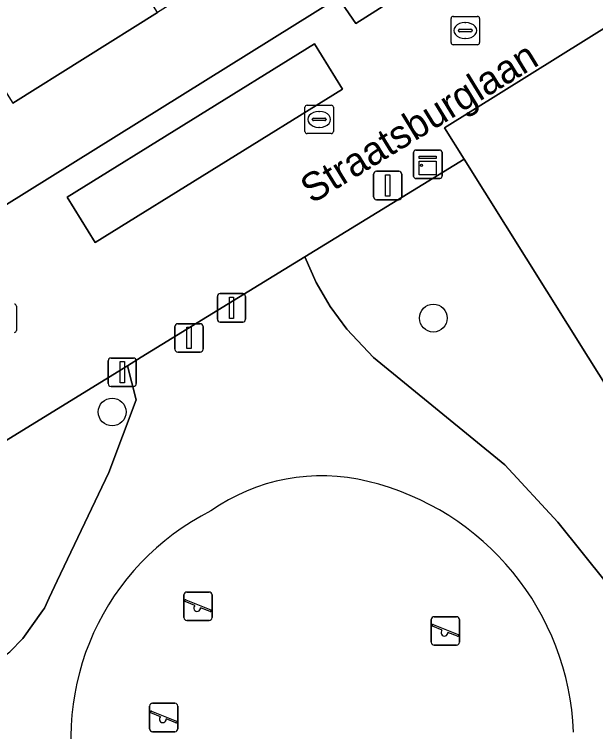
# Model space of a CAD drawing. Extents: x 157767 to 159172, y 387839 to 389425.
# Drawn here: x 158669.06 to 158689.52, y 388236.82 to 388262.07 of the extents above; entities that cross this region are included whole.
import ezdxf

# ---------------------------------------------------------------- set-up
doc = ezdxf.new("R2010")
doc.units = 0
for name, color, linetype in [('IMGEO_Afsluitpaal', 7, 'Continuous'), ('IMGEO_Boom', 7, 'Continuous'), ('IMGEO_Erf', 7, 'Continuous'), ('IMGEO_Groenvoorziening', 7, 'Continuous'), ('IMGEO_Kast', 7, 'Continuous'), ('IMGEO_Kolk', 7, 'Continuous'), ('IMGEO_Lichtmast', 7, 'Continuous'), ('IMGEO_Openbare_ruimte_label', 7, 'Continuous'), ('IMGEO_Pand', 7, 'Continuous'), ('IMGEO_Parkeervlak_open', 7, 'Continuous'), ('IMGEO_Rijbaan_lokaal_open', 7, 'Continuous'), ('IMGEO_Rioolput', 7, 'Continuous'), ('IMGEO_Speelvoorziening', 7, 'Continuous'), ('IMGEO_Terreindeel_zand', 7, 'Continuous'), ('IMGEO_Verkeersbordpaal', 7, 'Continuous')]:
    doc.layers.add(name, color=color, linetype=linetype)

msp = doc.modelspace()

# ---------------------------------------------------------------- linework, layer by layer
at = {"layer": 'IMGEO_Afsluitpaal'}
for p, q in [((158676.307, 388252.237), (158677.097, 388252.237)), ((158677.097, 388252.237), (158676.307, 388252.237)), ((158676.207, 388251.337), (158676.207, 388252.137)), ((158676.207, 388252.137), (158676.207, 388251.337)), ((158677.197, 388252.137), (158677.197, 388251.337)), ((158677.197, 388251.337), (158677.197, 388252.137)), ((158677.097, 388251.237), (158676.307, 388251.237)), ((158676.307, 388251.237), (158677.097, 388251.237)), ((158674.71, 388250.278), (158674.71, 388251.078)), ((158674.71, 388251.078), (158674.71, 388250.278)), ((158674.81, 388251.178), (158675.6, 388251.178)), ((158675.6, 388251.178), (158674.81, 388251.178)), ((158675.7, 388251.078), (158675.7, 388250.278)), ((158675.7, 388250.278), (158675.7, 388251.078)), ((158675.6, 388250.178), (158674.81, 388250.178)), ((158674.81, 388250.178), (158675.6, 388250.178))]:
    msp.add_line(p, q, dxfattribs=at)
for points in [[(158676.627, 388252.112), (158676.777, 388252.112), (158676.777, 388251.362), (158676.627, 388251.362), (158676.627, 388252.112)], [(158675.13, 388251.053), (158675.28, 388251.053), (158675.28, 388250.303), (158675.13, 388250.303), (158675.13, 388251.053)]]:
    msp.add_lwpolyline(points, dxfattribs=at)
for centre, start, end in [((158676.307, 388252.137), 90, 180), ((158676.307, 388252.137), 90, 180), ((158677.097, 388252.137), 0, 90), ((158677.097, 388252.137), 360, 90), ((158676.307, 388251.337), 180, 270), ((158676.307, 388251.337), 180, 270), ((158677.097, 388251.337), 270, 0), ((158677.097, 388251.337), 270, 0), ((158674.81, 388251.078), 90, 180), ((158674.81, 388251.078), 90, 180), ((158675.6, 388251.078), 0, 90), ((158675.6, 388251.078), 360, 90), ((158674.81, 388250.278), 180, 270), ((158674.81, 388250.278), 180, 270), ((158675.6, 388250.278), 270, 0), ((158675.6, 388250.278), 270, 0)]:
    msp.add_arc(centre, 0.1, start, end, dxfattribs=at)
at = {"layer": 'IMGEO_Boom'}
for centre in [(158683.805, 388251.375), (158672.503, 388248.071)]:
    msp.add_circle(centre, 0.489, dxfattribs=at)
at = {"layer": 'IMGEO_Erf'}
msp.add_lwpolyline([(158660.15, 388250), (158680.456, 388262.662), (158681.074, 388261.752), (158692.444, 388268.959), (158694.978, 388270.565), (158696.628, 388271.611), (158694.501, 388274.966), (158692.723, 388273.851), (158693.432, 388272.722), (158690.055, 388270.603), (158686.842, 388268.588), (158686.126, 388268.752), (158685.707, 388269.421), (158684.274, 388268.522), (158679.187, 388265.331), (158674.099, 388262.139), (158669.013, 388258.948)], dxfattribs=at)
at = {"layer": 'IMGEO_Groenvoorziening'}
msp.add_lwpolyline([(158696.668, 388238.183), (158689.258, 388250), (158684.888, 388256.968), (158679.282, 388253.53), (158679.685, 388252.632), (158680.18, 388251.781), (158680.762, 388250.987), (158681.698, 388249.994), (158686.325, 388246.211), (158688.18, 388244.196), (158689.892, 388242.059), (158693.064, 388237.565), (158693.432, 388237.147), (158693.909, 388236.937), (158694.43, 388236.939), (158694.905, 388237.153)], close=True, dxfattribs=at)
for points in [[(158689.892, 388242.059), (158688.18, 388244.196), (158686.325, 388246.211), (158681.698, 388249.994), (158680.762, 388250.987), (158680.18, 388251.781), (158679.685, 388252.632), (158679.282, 388253.53), (158673.529, 388250), (158673.038, 388249.699), (158673.354, 388248.501), (158672.391, 388245.944), (158670.563, 388242.121), (158670.288, 388241.522), (158670.127, 388241.169), (158670.057, 388241.071), (158669.365, 388240.096), (158668.904, 388239.625)], [(158666.083, 388234.799), (158666.235, 388235.454), (158666.556, 388236.457), (158666.979, 388237.422), (158667.847, 388238.84), (158668.904, 388239.625), (158669.365, 388240.096), (158670.057, 388241.071), (158670.127, 388241.169), (158670.288, 388241.522), (158670.563, 388242.121), (158672.391, 388245.944), (158673.354, 388248.501), (158673.038, 388249.699), (158664.892, 388244.68)]]:
    msp.add_lwpolyline(points, dxfattribs=at)
for centre, radius, start, end in [((158679.869, 388239.074), 6.75, 76.0069, 125.2011), ((158679.295, 388236.437), 9.448, 2.1865, 76.499), ((158680.008, 388236.589), 8.958, 116.735, 194.4623)]:
    msp.add_arc(centre, radius, start, end, dxfattribs=at)
at = {"layer": 'IMGEO_Kast'}
for p, q in [((158683.185, 388257.29), (158684.026, 388257.29)), ((158684.026, 388257.29), (158683.185, 388257.29)), ((158683.11, 388256.365), (158683.11, 388257.206)), ((158683.11, 388257.206), (158683.11, 388256.365)), ((158684.11, 388257.215), (158684.11, 388256.374)), ((158684.11, 388256.374), (158684.11, 388257.215)), ((158684.035, 388256.29), (158683.194, 388256.29)), ((158683.194, 388256.29), (158684.035, 388256.29))]:
    msp.add_line(p, q, dxfattribs=at)
for points in [[(158683.305, 388257.08), (158683.905, 388257.08), (158683.905, 388256.995), (158683.305, 388256.995), (158683.305, 388257.08)], [(158683.305, 388256.905), (158683.905, 388256.905), (158683.905, 388256.416), (158683.305, 388256.416), (158683.305, 388256.905)]]:
    msp.add_lwpolyline(points, dxfattribs=at)
msp.add_circle((158683.389, 388256.754), 0.0377, dxfattribs=at)
for centre, start, end in [((158683.188, 388257.212), 92.4484, 184.2845), ((158683.188, 388257.212), 92.4484, 184.2845), ((158684.032, 388257.212), 2.4484, 94.2845), ((158684.032, 388257.212), 2.4484, 94.2845), ((158683.188, 388256.368), 182.4484, 274.2845), ((158683.188, 388256.368), 182.4484, 274.2845), ((158684.032, 388256.368), 272.4484, 4.2845), ((158684.032, 388256.368), 272.4484, 4.2845)]:
    msp.add_arc(centre, 0.0779, start, end, dxfattribs=at)
at = {"layer": 'IMGEO_Kolk'}
for p, q in [((158679.288, 388257.945), (158679.288, 388258.797)), ((158679.363, 388258.871), (158680.215, 388258.871)), ((158680.289, 388258.797), (158680.289, 388257.945)), ((158679.776, 388258.651), (158679.801, 388258.651)), ((158679.547, 388258.365), (158679.547, 388258.377)), ((158679.985, 388258.328), (158679.587, 388258.328)), ((158679.59, 388258.414), (158679.988, 388258.414)), ((158680.031, 388258.377), (158680.031, 388258.365)), ((158679.799, 388258.091), (158679.774, 388258.091)), ((158680.215, 388257.871), (158679.363, 388257.871)), ((158669.136, 388251.795), (158669.136, 388250.943))]:
    msp.add_line(p, q, dxfattribs=at)
for points in [[(158679.288, 388257.945), (158679.288, 388258.797)], [(158679.363, 388258.871), (158680.215, 388258.871)], [(158680.289, 388258.797), (158680.289, 388257.945)], [(158680.215, 388257.871), (158679.363, 388257.871)], [(158669.136, 388251.795), (158669.136, 388250.943)]]:
    msp.add_lwpolyline(points, dxfattribs=at)
for centre, radius, start, end in [((158679.365, 388258.795), 0.0765, 91.552, 178.448), ((158679.365, 388258.795), 0.0765, 91.552, 178.448), ((158680.213, 388258.795), 0.0765, 1.552, 88.448), ((158680.213, 388258.795), 0.0765, 1.552, 88.448), ((158679.587, 388258.374), 0.0403, 85.8775, 175.7526), ((158679.584, 388258.364), 0.0366, 178.938, 274.7102), ((158679.988, 388258.371), 0.043, 264.8664, 352.4533), ((158679.992, 388258.376), 0.0386, 1.7309, 96.639), ((158679.365, 388257.947), 0.0765, 181.552, 268.448), ((158679.365, 388257.947), 0.0765, 181.552, 268.448), ((158680.213, 388257.947), 0.0765, 271.552, 358.448), ((158680.213, 388257.947), 0.0765, 271.552, 358.448), ((158669.06, 388251.793), 0.0765, 1.552, 88.448), ((158669.06, 388251.793), 0.0765, 1.552, 88.448), ((158669.06, 388250.945), 0.0765, 271.552, 358.448), ((158669.06, 388250.945), 0.0765, 271.552, 358.448)]:
    msp.add_arc(centre, radius, start, end, dxfattribs=at)
for centre, major_axis, ratio, start_param, end_param in [((158679.775, 388258.371), (-0.387, 0.002), 0.722429, 4.712389, 7.853982), ((158679.8, 388258.371), (-0.39, 0.002), 0.717154, 1.570796, 4.712389)]:
    msp.add_ellipse(centre, major_axis=major_axis, ratio=ratio, start_param=start_param, end_param=end_param, dxfattribs=at)
at = {"layer": 'IMGEO_Lichtmast'}
for p, q in [((158681.802, 388256.543), (158682.592, 388256.543)), ((158682.592, 388256.543), (158681.802, 388256.543)), ((158681.702, 388255.643), (158681.702, 388256.443)), ((158681.702, 388256.443), (158681.702, 388255.643)), ((158682.692, 388256.443), (158682.692, 388255.643)), ((158682.692, 388255.643), (158682.692, 388256.443)), ((158682.592, 388255.543), (158681.802, 388255.543)), ((158681.802, 388255.543), (158682.592, 388255.543))]:
    msp.add_line(p, q, dxfattribs=at)
msp.add_lwpolyline([(158682.122, 388256.418), (158682.272, 388256.418), (158682.272, 388255.668), (158682.122, 388255.668), (158682.122, 388256.418)], dxfattribs=at)
for centre, start, end in [((158681.802, 388256.443), 90, 180), ((158681.802, 388256.443), 90, 180), ((158682.592, 388256.443), 0, 90), ((158682.592, 388256.443), 360, 90), ((158681.802, 388255.643), 180, 270), ((158681.802, 388255.643), 180, 270), ((158682.592, 388255.643), 270, 0), ((158682.592, 388255.643), 270, 0)]:
    msp.add_arc(centre, 0.1, start, end, dxfattribs=at)
at = {"layer": 'IMGEO_Pand'}
msp.add_lwpolyline([(158669.013, 388258.948), (158674.099, 388262.139), (158667.998, 388271.867), (158662.912, 388268.676)], close=True, dxfattribs=at)
at = {"layer": 'IMGEO_Parkeervlak_open'}
msp.add_lwpolyline([(158671.906, 388254.04), (158680.607, 388259.439), (158679.619, 388261.031), (158670.919, 388255.631)], close=True, dxfattribs=at)
at = {"layer": 'IMGEO_Rijbaan_lokaal_open'}
for points in [[(158673.038, 388249.699), (158673.529, 388250), (158679.282, 388253.53), (158684.888, 388256.968), (158684.197, 388258.07), (158692.172, 388263.06), (158695.044, 388264.857), (158692.444, 388268.959), (158681.074, 388261.752), (158680.456, 388262.662), (158660.15, 388250)], [(158692.172, 388263.06), (158684.197, 388258.07), (158684.888, 388256.968), (158689.258, 388250), (158696.668, 388238.183)], [(158664.892, 388244.68), (158673.038, 388249.699)]]:
    msp.add_lwpolyline(points, dxfattribs=at)
msp.add_lwpolyline([(158671.906, 388254.04), (158670.919, 388255.631), (158679.619, 388261.031), (158680.607, 388259.439)], close=True, dxfattribs=at)
at = {"layer": 'IMGEO_Rioolput'}
for p, q in [((158684.43, 388261.073), (158684.43, 388261.925)), ((158684.505, 388261.999), (158685.357, 388261.999)), ((158685.431, 388261.925), (158685.431, 388261.073)), ((158684.918, 388261.779), (158684.943, 388261.779)), ((158684.689, 388261.493), (158684.689, 388261.505)), ((158685.127, 388261.456), (158684.729, 388261.456)), ((158684.732, 388261.542), (158685.13, 388261.542)), ((158685.173, 388261.505), (158685.173, 388261.493)), ((158684.941, 388261.219), (158684.916, 388261.219)), ((158685.357, 388260.999), (158684.505, 388260.999))]:
    msp.add_line(p, q, dxfattribs=at)
for points in [[(158684.43, 388261.073), (158684.43, 388261.925)], [(158684.505, 388261.999), (158685.357, 388261.999)], [(158685.431, 388261.925), (158685.431, 388261.073)], [(158685.357, 388260.999), (158684.505, 388260.999)]]:
    msp.add_lwpolyline(points, dxfattribs=at)
for centre, radius, start, end in [((158684.507, 388261.923), 0.0765, 91.552, 178.448), ((158684.507, 388261.923), 0.0765, 91.552, 178.448), ((158685.355, 388261.923), 0.0765, 1.552, 88.448), ((158685.355, 388261.923), 0.0765, 1.552, 88.448), ((158684.729, 388261.502), 0.0403, 85.8775, 175.7526), ((158684.726, 388261.492), 0.0366, 178.938, 274.7102), ((158685.13, 388261.499), 0.043, 264.8664, 352.4533), ((158685.134, 388261.504), 0.0386, 1.7309, 96.639), ((158684.507, 388261.075), 0.0765, 181.552, 268.448), ((158684.507, 388261.075), 0.0765, 181.552, 268.448), ((158685.355, 388261.075), 0.0765, 271.552, 358.448), ((158685.355, 388261.075), 0.0765, 271.552, 358.448)]:
    msp.add_arc(centre, radius, start, end, dxfattribs=at)
for centre, major_axis, ratio, start_param, end_param in [((158684.917, 388261.499), (-0.387, 0.002), 0.722429, 4.712389, 7.853982), ((158684.942, 388261.499), (-0.39, 0.002), 0.717154, 1.570796, 4.712389)]:
    msp.add_ellipse(centre, major_axis=major_axis, ratio=ratio, start_param=start_param, end_param=end_param, dxfattribs=at)
at = {"layer": 'IMGEO_Speelvoorziening'}
for p, q in [((158675.028, 388240.831), (158675.028, 388241.631)), ((158675.028, 388241.631), (158675.028, 388240.831)), ((158675.128, 388241.731), (158675.918, 388241.731)), ((158675.918, 388241.731), (158675.128, 388241.731)), ((158676.018, 388241.631), (158676.018, 388240.831)), ((158676.018, 388240.831), (158676.018, 388241.631)), ((158675.411, 388241.259), (158675.072, 388241.396)), ((158675.097, 388241.456), (158675.973, 388241.103)), ((158675.949, 388241.043), (158675.609, 388241.18)), ((158683.833, 388240.864), (158684.623, 388240.864)), ((158684.623, 388240.864), (158683.833, 388240.864)), ((158675.918, 388240.731), (158675.128, 388240.731)), ((158675.128, 388240.731), (158675.918, 388240.731)), ((158683.733, 388239.964), (158683.733, 388240.764)), ((158683.733, 388240.764), (158683.733, 388239.964)), ((158684.723, 388240.764), (158684.723, 388239.964)), ((158684.723, 388239.964), (158684.723, 388240.764)), ((158684.116, 388240.392), (158683.777, 388240.529)), ((158683.802, 388240.589), (158684.678, 388240.236)), ((158684.654, 388240.176), (158684.314, 388240.313)), ((158684.623, 388239.864), (158683.833, 388239.864)), ((158683.833, 388239.864), (158684.623, 388239.864)), ((158673.822, 388236.916), (158673.822, 388237.716)), ((158673.822, 388237.716), (158673.822, 388236.916)), ((158673.922, 388237.816), (158674.712, 388237.816)), ((158674.712, 388237.816), (158673.922, 388237.816)), ((158674.812, 388237.716), (158674.812, 388236.916)), ((158674.812, 388236.916), (158674.812, 388237.716)), ((158674.205, 388237.344), (158673.866, 388237.481)), ((158673.891, 388237.541), (158674.767, 388237.188)), ((158674.743, 388237.128), (158674.403, 388237.265)), ((158674.712, 388236.816), (158673.922, 388236.816)), ((158673.922, 388236.816), (158674.712, 388236.816))]:
    msp.add_line(p, q, dxfattribs=at)
for centre, radius, start, end in [((158675.128, 388241.631), 0.1, 90, 180), ((158675.128, 388241.631), 0.1, 90, 180), ((158675.918, 388241.631), 0.1, 0, 90), ((158675.918, 388241.631), 0.1, 360, 90), ((158675.085, 388241.426), 0.0327, 68.078, 248.078), ((158675.49, 388241.169), 0.12, 130.9928, 5.1632), ((158675.961, 388241.073), 0.0327, 248.078, 68.078), ((158683.833, 388240.764), 0.1, 90, 180), ((158683.833, 388240.764), 0.1, 90, 180), ((158684.623, 388240.764), 0.1, 0, 90), ((158684.623, 388240.764), 0.1, 360, 90), ((158675.128, 388240.831), 0.1, 180, 270), ((158675.128, 388240.831), 0.1, 180, 270), ((158675.918, 388240.831), 0.1, 270, 0), ((158675.918, 388240.831), 0.1, 270, 0), ((158683.79, 388240.559), 0.0327, 68.078, 248.078), ((158684.195, 388240.302), 0.12, 130.9928, 5.1632), ((158684.666, 388240.206), 0.0327, 248.078, 68.078), ((158683.833, 388239.964), 0.1, 180, 270), ((158683.833, 388239.964), 0.1, 180, 270), ((158684.623, 388239.964), 0.1, 270, 0), ((158684.623, 388239.964), 0.1, 270, 0), ((158673.922, 388237.716), 0.1, 90, 180), ((158673.922, 388237.716), 0.1, 90, 180), ((158674.712, 388237.716), 0.1, 0, 90), ((158674.712, 388237.716), 0.1, 360, 90), ((158673.879, 388237.511), 0.0327, 68.078, 248.078), ((158674.284, 388237.254), 0.12, 130.9928, 5.1632), ((158674.755, 388237.158), 0.0327, 248.078, 68.078), ((158673.922, 388236.916), 0.1, 180, 270), ((158673.922, 388236.916), 0.1, 180, 270), ((158674.712, 388236.916), 0.1, 270, 0), ((158674.712, 388236.916), 0.1, 270, 0)]:
    msp.add_arc(centre, radius, start, end, dxfattribs=at)
at = {"layer": 'IMGEO_Terreindeel_zand'}
for centre, radius, start, end in [((158679.869, 388239.074), 6.75, 76.0069, 125.2011), ((158679.295, 388236.437), 9.448, 2.1865, 76.499), ((158680.008, 388236.589), 8.958, 116.735, 194.4623)]:
    msp.add_arc(centre, radius, start, end, dxfattribs=at)
at = {"layer": 'IMGEO_Verkeersbordpaal'}
for p, q in [((158672.463, 388249.968), (158673.253, 388249.968)), ((158673.253, 388249.968), (158672.463, 388249.968)), ((158672.363, 388249.068), (158672.363, 388249.868)), ((158672.363, 388249.868), (158672.363, 388249.068)), ((158673.353, 388249.868), (158673.353, 388249.068)), ((158673.353, 388249.068), (158673.353, 388249.868)), ((158673.253, 388248.968), (158672.463, 388248.968)), ((158672.463, 388248.968), (158673.253, 388248.968))]:
    msp.add_line(p, q, dxfattribs=at)
msp.add_lwpolyline([(158672.783, 388249.843), (158672.933, 388249.843), (158672.933, 388249.093), (158672.783, 388249.093), (158672.783, 388249.843)], dxfattribs=at)
for centre, start, end in [((158672.463, 388249.868), 90, 180), ((158672.463, 388249.868), 90, 180), ((158673.253, 388249.868), 0, 90), ((158673.253, 388249.868), 360, 90), ((158672.463, 388249.068), 180, 270), ((158672.463, 388249.068), 180, 270), ((158673.253, 388249.068), 270, 0), ((158673.253, 388249.068), 270, 0)]:
    msp.add_arc(centre, 0.1, start, end, dxfattribs=at)

# ---------------------------------------------------------------- texts
at = {"layer": 'IMGEO_Openbare_ruimte_label'}
msp.add_text('Straatsburglaan', height=1, rotation=31.5137, dxfattribs=at).set_placement((158679.531, 388255.379))

doc.saveas('drawing.dxf')
